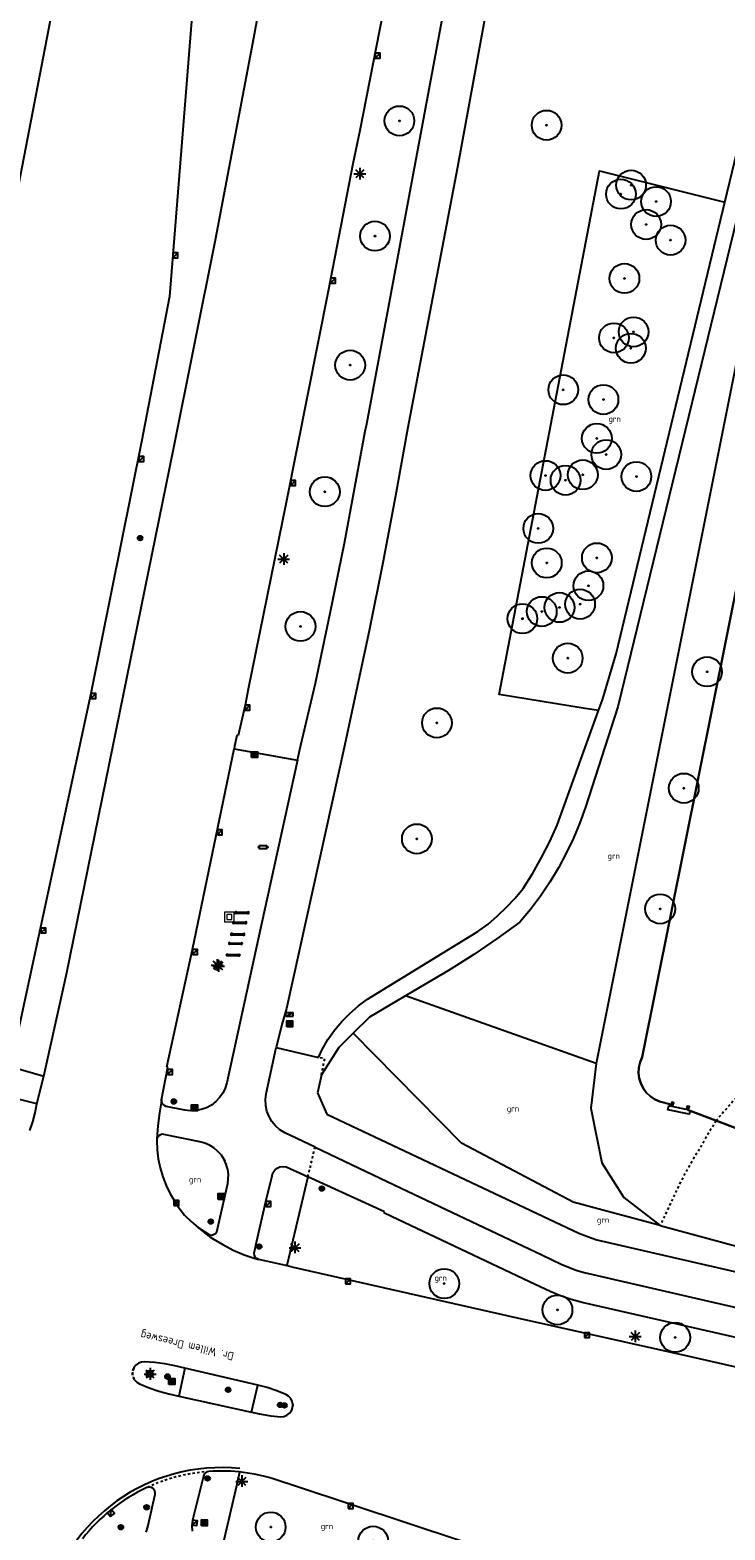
# Model space of a CAD drawing. Header units: metres. Extents: x 116958 to 118326, y 475500 to 477904.
# Tile 984 of 1001: x 117709 to 117768, y 477150 to 477278. Entities that reach past the tile are written whole.
import ezdxf

# ---------------------------------------------------------------- set-up
doc = ezdxf.new("R2010")
doc.units = ezdxf.units.M
doc.header["$LTSCALE"] = 0.2
doc.linetypes.add('MATGRENS', pattern=[2, 1, -1])
doc.layers.get('0').update_dxf_attribs({"color": 6})
for name, color, linetype in [('B-WE-GR-BOOM-G', 252, 'Continuous'), ('B-WE-GR-GROENVOORZIENING-GV', 252, 'Continuous'), ('B-WE-GW-WATERGANG_INSTEEK-G', 252, 'Continuous'), ('B-WE-GW-WATERGANG_WATERLIJN-G', 252, 'Continuous'), ('B-WE-IE-FIETSENSTANG-G', 252, 'Continuous'), ('B-WE-IE-MEUBILAIR_WEGMEUBILAIR_AFVALBAK-G', 252, 'Continuous'), ('B-WE-IE-MEUBILAIR_WEGMEUBILAIR_LICHTMAST-G', 252, 'Continuous'), ('B-WE-IE-MEUBILAIR_WEGMEUBILAIR_VERKEERSBORD-PAAL', 252, 'Continuous'), ('B-WE-IE-MEUBILAIR_WEGMEUBILAIR_VERKEERSLICHT-G', 252, 'Continuous'), ('B-WE-KL-DATA_KAST-G', 90, 'Continuous'), ('B-WE-KW-KUNSTWERK_WALBESCHERMING-GV', 252, 'Continuous'), ('B-WE-OG-BEBOUWING-GV', 252, 'Continuous'), ('B-WE-OG-STRAATNAAM-T35', 3, 'Continuous'), ('B-WE-RI-HWA_KOLK_TROTTOIRKOLK-G', 252, 'Continuous'), ('B-WE-VH-GOOT_TEGEL-300', 252, 'Continuous'), ('B-WE-VH-MATERIAALGRENS-G', 252, 'MATGRENS'), ('B-WE-VH-VERHARDING_ASFALT-GV', 252, 'Continuous')]:
    doc.layers.add(name, color=color, linetype=linetype)
doc.layers.add('B-WE-RI-RIOOLPUT', color=31, linetype='Continuous', lineweight=0)
doc.styles.get("Standard").update_dxf_attribs({"font": 'isocp.shx'})

# ---------------------------------------------------------------- blocks, each defined once
blk = doc.blocks.new('BGT_GR')
at = {"insert": (0.043, 0.019), "char_height": 0.1, "attachment_point": 5, "line_spacing_factor": 0.8}
blk.add_mtext('{\\C256;grn}', dxfattribs=at)
blk = doc.blocks.new('Papierb')
blk.add_lwpolyline([(350, 200), (650, 200), (650, -100), (50, -100), (50, 200), (350, 200)])
for centre in [(-25, 50), (725, 50)]:
    blk.add_circle(centre, 37.5)
blk = doc.blocks.new('CELQ70108')
for p, q in [((-0.62, 0.31), (0.62, 0.31)), ((-0.62, -0.31), (-0.62, 0.31)), ((-0.62, -0.31), (0.62, 0.31)), ((0.62, -0.31), (0.62, 0.31)), ((-0.62, -0.31), (0.62, -0.31))]:
    blk.add_line(p, q)
blk = doc.blocks.new('CELQ211865')
for p, q in [((-0.5, 0), (0.5, 0)), ((0.35, -0.34), (-0.35, 0.34)), ((0.35, 0.34), (-0.35, -0.34)), ((0, 0.53), (0, -0.47))]:
    blk.add_line(p, q)
blk = doc.blocks.new('Vri')
blk.add_lwpolyline([(-132, 151), (0, -200), (132, 151)])
blk.add_circle((0, 0), 200)
blk = doc.blocks.new('Vb')
blk.add_lwpolyline([(125, -138), (-127, -138), (0, 185), (114, -100), (-71, -100), (0, 100), (56, -60), (-13, -60), (0, -20), (1, 30)])
blk.add_circle((0, 0), 200)
blk = doc.blocks.new('CELQ201000')
at = {"flags": 128}
for points in [[(-0.25, -0.25), (-0.25, 0.25), (0.25, 0.25), (0.25, -0.25), (-0.25, -0.25)], [(-0.18, -0.18), (-0.18, 0.18), (0.18, 0.18), (0.18, -0.18), (-0.18, -0.18)], [(-0.11, -0.11), (-0.11, 0.11), (0.11, 0.11), (0.11, -0.11), (-0.11, -0.11)], [(-0.04, -0.04), (-0.04, 0.04), (0.04, 0.04), (0.04, -0.04), (-0.04, -0.04)]]:
    blk.add_lwpolyline(points, dxfattribs=at)
blk = doc.blocks.new('Pbrd')
for points in [[(-400, -400), (400, -400), (400, 400), (-400, 400)], [(-200, -200), (200, -200), (200, 200), (-200, 200)]]:
    blk.add_lwpolyline(points, close=True)
blk = doc.blocks.new('Kvtrot')
blk.add_line((0, -420), (420, 0))
at = {"flags": 128}
blk.add_lwpolyline([(0, -420), (420, -420), (420, 0), (0, 0)], close=True, dxfattribs=at)
blk = doc.blocks.new('Koppelplaat_baz')
for p, q in [((-91, 22), (-106, 20)), ((-91, 22), (-91, 15)), ((-91, 15), (91, 15)), ((-91, 0), (-91, -8)), ((-91, 0), (91, 0)), ((91, 22), (106, 20)), ((91, 22), (91, 15)), ((91, 0), (91, -8)), ((-91, -8), (-106, -6)), ((91, -8), (106, -6))]:
    blk.add_line(p, q)
for centre, start, end in [((-104, 8), 97.5946, 262.4054), ((104, 8), 277.5946, 82.4054)]:
    blk.add_arc(centre, 13.1, start, end)
blk = doc.blocks.new('Bestboom')
h = blk.add_hatch(color=256)
h.dxf.hatch_style = 1
h.paths.add_polyline_path([(41, 0, 1), (-41, 0, 1)])
for radius in [1260, 41.1]:
    blk.add_circle((0, 0), radius)

msp = doc.modelspace()

# ---------------------------------------------------------------- linework, layer by layer
at = {"layer": 'B-WE-GR-GROENVOORZIENING-GV', "flags": 128}
for points in [[(117757.42, 477219.835), (117756.294, 477220.018), (117749.001, 477221.204), (117757.496, 477265.587), (117768.127, 477262.936)], [(117757.221, 477189.931), (117741.541, 477195.492), (117741.067, 477195.66)], [(117762.636, 477176.183), (117757.775, 477177.499), (117755.269, 477178.177), (117745.789, 477183.181), (117736.627, 477192.499)]]:
    msp.add_lwpolyline(points, dxfattribs=at)
at = {"layer": 'B-WE-GW-WATERGANG_INSTEEK-G', "flags": 128}
for points in [[(117771.852, 477263.069), (117771.743, 477262.521), (117757.221, 477189.931), (117756.755, 477186.131), (117757.707, 477181.513), (117759.564, 477178.562), (117762.636, 477176.183)], [(117762.636, 477176.183), (117819.935, 477160.676), (117819.95, 477160.501)]]:
    msp.add_lwpolyline(points, dxfattribs=at)
at = {"layer": 'B-WE-GW-WATERGANG_WATERLIJN-G', "flags": 128}
for points in [[(117763.582, 477186.445), (117762.591, 477186.71), (117762.174, 477186.897), (117761.796, 477187.153), (117761.467, 477187.47), (117761.198, 477187.839), (117760.996, 477188.248), (117760.867, 477188.686), (117760.816, 477189.14), (117760.843, 477189.596), (117760.949, 477190.04), (117761.129, 477190.46), (117775.455, 477261.75), (117775.57, 477262.319)], [(117767.37, 477185.078), (117765.197, 477185.904)], [(117830.363, 477164.5), (117819.403, 477167.113), (117806.624, 477170.159), (117767.37, 477185.078)]]:
    msp.add_lwpolyline(points, dxfattribs=at)
at = {"layer": 'B-WE-KW-KUNSTWERK_WALBESCHERMING-GV', "flags": 128}
for points in [[(117779.568, 477282.215), (117775.57, 477262.319), (117775.455, 477261.75), (117761.129, 477190.46), (117760.949, 477190.04), (117760.843, 477189.596), (117760.816, 477189.14), (117760.867, 477188.686), (117760.996, 477188.248), (117761.198, 477187.839), (117761.467, 477187.47), (117761.796, 477187.153), (117762.174, 477186.897), (117762.591, 477186.71), (117763.582, 477186.445)], [(117765.197, 477185.904), (117767.37, 477185.078), (117806.624, 477170.159), (117819.403, 477167.113), (117830.363, 477164.5), (117830.652, 477164.433), (117832.894, 477163.912), (117837.845, 477162.76), (117838.482, 477162.612), (117838.749, 477162.55), (117843.166, 477161.457), (117843.615, 477161.297), (117844.032, 477161.067), (117844.407, 477160.773), (117844.731, 477160.423), (117844.995, 477160.026), (117845.191, 477159.592), (117845.316, 477159.133), (117845.366, 477158.659), (117845.34, 477158.183), (117845.332, 477158.129), (117845.323, 477158.076), (117844.33, 477154.282), (117844.185, 477153.729)]]:
    msp.add_lwpolyline(points, dxfattribs=at)
at = {"layer": 'B-WE-OG-BEBOUWING-GV', "flags": 128}
for points in [[(117765.197, 477185.904), (117765.093, 477185.636), (117763.305, 477185.995), (117763.364, 477186.332), (117763.547, 477186.338), (117763.582, 477186.445)], [(117765.197, 477185.904), (117765.014, 477185.946), (117765.121, 477186.283), (117764.935, 477186.31), (117764.859, 477186.036), (117763.669, 477186.265), (117763.788, 477186.591), (117763.644, 477186.632), (117763.582, 477186.445)]]:
    msp.add_lwpolyline(points, dxfattribs=at)
at = {"layer": 'B-WE-VH-GOOT_TEGEL-300'}
msp.add_arc((117725.458, 477140.374), 15.3, 84.18385, 166.67155, dxfattribs=at)
at = {"layer": 'B-WE-VH-MATERIAALGRENS-G', "flags": 128}
for points in [[(117733.923, 477188.95), (117734.209, 477190.319), (117733.688, 477190.44)], [(117769.87, 477187.919), (117767.37, 477185.078)], [(117767.37, 477185.078), (117764.629, 477180.405), (117762.636, 477176.183)], [(117725.442, 477182.145), (117725.681, 477181.775), (117725.864, 477181.374)], [(117732.788, 477180.314), (117733.387, 477182.84)], [(117718.085, 477163.102), (117717.96, 477163.345), (117717.908, 477163.613), (117717.932, 477163.885), (117718.03, 477164.14)], [(117718.03, 477164.14), (117717.932, 477163.885), (117717.908, 477163.613), (117717.96, 477163.345), (117718.085, 477163.102)], [(117731.499, 477161.013), (117731.477, 477160.743), (117731.381, 477160.49)]]:
    msp.add_lwpolyline(points, dxfattribs=at)
at = {"layer": 'B-WE-VH-MATERIAALGRENS-G'}
msp.add_arc((117725.458, 477140.374), 15, 94.12756, 114.95328, dxfattribs=at)
at = {"layer": 'B-WE-VH-VERHARDING_ASFALT-GV'}
for p, q in [((117728.109, 477276.415), (117734.233, 477310.092)), ((117741.916, 477266.293), (117748.92, 477304.19)), ((117752.095, 477302.239), (117745.459, 477265.893)), ((117742.774, 477297.668), (117737.191, 477269.003)), ((117723.672, 477287.645), (117721.036, 477254.937)), ((117774.031, 477281.678), (117759.063, 477220.149)), ((117768.127, 477262.936), (117772.724, 477282.062)), ((117707.53, 477260.621), (117711.114, 477279.097)), ((117724.948, 477259.747), (117728.109, 477276.415)), ((117737.191, 477269.003), (117736.586, 477266.186)), ((117736.586, 477266.186), (117734.516, 477255.529)), ((117737.79, 477244.139), (117741.916, 477266.293)), ((117745.459, 477265.893), (117741.225, 477243.697)), ((117758.924, 477224.642), (117768.127, 477262.936)), ((117721.387, 477242), (117724.948, 477259.747)), ((117721.036, 477254.937), (117718.666, 477242.609)), ((117734.516, 477255.529), (117730.947, 477237.485)), ((117735.88, 477234.019), (117737.632, 477243.508)), ((117737.632, 477243.508), (117737.79, 477244.139)), ((117741.225, 477243.697), (117740.212, 477238.029)), ((117712.317, 477197.495), (117721.387, 477242)), ((117718.666, 477242.609), (117714.381, 477221.286)), ((117740.212, 477238.029), (117739.136, 477232.372)), ((117730.947, 477237.485), (117727.729, 477221.65)), ((117734.673, 477228.08), (117735.88, 477234.019)), ((117739.136, 477232.372), (117737.999, 477226.728)), ((117733.424, 477222.15), (117734.673, 477228.08)), ((117737.999, 477226.728), (117735.905, 477216.973)), ((117757.747, 477220.74), (117758.924, 477224.642)), ((117727.729, 477221.65), (117727.451, 477220.283)), ((117732.141, 477216.789), (117733.424, 477222.15)), ((117714.381, 477221.286), (117707.565, 477189.668)), ((117727.451, 477220.283), (117726.87, 477217.73)), ((117759.063, 477220.149), (117756.31, 477211.659)), ((117757.42, 477219.835), (117757.747, 477220.74)), ((117753.909, 477210.124), (117757.42, 477219.835)), ((117726.755, 477217.731), (117726.572, 477216.818)), ((117726.87, 477217.73), (117726.755, 477217.731)), ((117723.003, 477199.581), (117726.524, 477216.584)), ((117726.572, 477216.818), (117726.524, 477216.584)), ((117726.524, 477216.584), (117731.886, 477215.628)), ((117735.905, 477216.973), (117730.953, 477194.571)), ((117731.886, 477215.628), (117732.141, 477216.789)), ((117731.886, 477215.628), (117728.554, 477200.473)), ((117756.31, 477211.659), (117755.833, 477210.327)), ((117753.283, 477208.733), (117753.909, 477210.124)), ((117755.833, 477210.327), (117755.291, 477209.02)), ((117752.594, 477207.372), (117753.283, 477208.733)), ((117755.291, 477209.02), (117754.684, 477207.742)), ((117754.684, 477207.742), (117754.015, 477206.496)), ((117751.842, 477206.044), (117752.594, 477207.372)), ((117754.015, 477206.496), (117753.285, 477205.284)), ((117751.03, 477204.753), (117751.842, 477206.044)), ((117753.285, 477205.284), (117752.495, 477204.111)), ((117749.629, 477203.16), (117750.354, 477203.935)), ((117750.354, 477203.935), (117751.03, 477204.753)), ((117752.495, 477204.111), (117751.648, 477202.978)), ((117748.048, 477201.746), (117748.86, 477202.429)), ((117748.86, 477202.429), (117749.629, 477203.16)), ((117751.648, 477202.978), (117750.746, 477201.888)), ((117737.842, 477195.377), (117747.197, 477201.112)), ((117747.197, 477201.112), (117748.048, 477201.746)), ((117750.746, 477201.888), (117748.815, 477200.507)), ((117728.554, 477200.473), (117725.894, 477188.292)), ((117748.815, 477200.507), (117746.849, 477199.174)), ((117720.826, 477189.63), (117723.003, 477199.581)), ((117746.849, 477199.174), (117744.851, 477197.891)), ((117710.384, 477188.84), (117712.317, 477197.495)), ((117744.851, 477197.891), (117741.067, 477195.66)), ((117736.335, 477194.169), (117737.065, 477194.803)), ((117737.065, 477194.803), (117737.842, 477195.377)), ((117741.067, 477195.66), (117737.998, 477193.851)), ((117730.953, 477194.571), (117730.566, 477193.214)), ((117735.039, 477192.738), (117735.659, 477193.479)), ((117735.659, 477193.479), (117736.335, 477194.169)), ((117737.998, 477193.851), (117736.627, 477192.499)), ((117730.566, 477193.214), (117730.085, 477191.278)), ((117734.48, 477191.949), (117735.039, 477192.738)), ((117736.627, 477192.499), (117735.399, 477191.288)), ((117729.251, 477187.342), (117730.085, 477191.278)), ((117730.085, 477191.278), (117733.688, 477190.44)), ((117733.688, 477190.44), (117733.986, 477191.119)), ((117735.399, 477191.288), (117733.923, 477188.95)), ((117733.986, 477191.119), (117734.48, 477191.949)), ((117707.565, 477189.668), (117710.384, 477188.84)), ((117720.375, 477186.83), (117720.904, 477189.607)), ((117720.904, 477189.607), (117720.826, 477189.63)), ((117709.811, 477186.501), (117710.384, 477188.84)), ((117733.923, 477188.95), (117733.606, 477187.431)), ((117709.811, 477186.501), (117706.952, 477187.218)), ((117725.558, 477187.417), (117725.292, 477187.03)), ((117725.76, 477187.841), (117725.558, 477187.417)), ((117725.894, 477188.292), (117725.76, 477187.841)), ((117729.193, 477186.857), (117729.251, 477187.342)), ((117733.606, 477187.431), (117734.379, 477185.631)), ((117709.661, 477185.737), (117709.811, 477186.501)), ((117720.335, 477186.582), (117720.203, 477185.754)), ((117720.347, 477186.655), (117720.335, 477186.582)), ((117720.37, 477186.801), (117720.347, 477186.655)), ((117720.375, 477186.83), (117720.37, 477186.801)), ((117720.402, 477186.65), (117720.375, 477186.83)), ((117720.485, 477186.488), (117720.402, 477186.65)), ((117720.614, 477186.36), (117720.485, 477186.488)), ((117720.777, 477186.28), (117720.614, 477186.36)), ((117722.343, 477185.976), (117720.777, 477186.28)), ((117722.809, 477185.917), (117722.343, 477185.976)), ((117723.279, 477185.931), (117722.809, 477185.917)), ((117723.741, 477186.018), (117723.279, 477185.931)), ((117724.184, 477186.177), (117723.741, 477186.018)), ((117724.596, 477186.402), (117724.184, 477186.177)), ((117724.969, 477186.688), (117724.596, 477186.402)), ((117725.292, 477187.03), (117724.969, 477186.688)), ((117729.213, 477186.368), (117729.193, 477186.857)), ((117729.313, 477185.89), (117729.213, 477186.368)), ((117729.488, 477185.433), (117729.313, 477185.89)), ((117709.201, 477184.251), (117709.458, 477184.986)), ((117709.458, 477184.986), (117709.661, 477185.737)), ((117720.062, 477184.652), (117719.98, 477183.544)), ((117720.203, 477185.754), (117720.062, 477184.652)), ((117729.734, 477185.011), (117729.488, 477185.433)), ((117730.046, 477184.635), (117729.734, 477185.011)), ((117730.414, 477184.313), (117730.046, 477184.635)), ((117734.379, 477185.631), (117736.414, 477184.664)), ((117736.414, 477184.664), (117755.74, 477175.545)), ((117719.98, 477183.544), (117719.961, 477183.395)), ((117719.961, 477183.395), (117719.997, 477182.613)), ((117720.042, 477183.684), (117719.98, 477183.544)), ((117720.143, 477183.8), (117720.042, 477183.684)), ((117720.273, 477183.882), (117720.143, 477183.8)), ((117720.421, 477183.923), (117720.273, 477183.882)), ((117723.615, 477183.289), (117720.421, 477183.923)), ((117724.04, 477183.172), (117723.615, 477183.289)), ((117730.829, 477184.055), (117730.414, 477184.313)), ((117733.387, 477182.84), (117730.829, 477184.055)), ((117719.997, 477182.613), (117720.095, 477181.836)), ((117724.443, 477182.995), (117724.04, 477183.172)), ((117724.816, 477182.762), (117724.443, 477182.995)), ((117725.152, 477182.476), (117724.816, 477182.762)), ((117725.442, 477182.145), (117725.152, 477182.476)), ((117725.681, 477181.775), (117725.442, 477182.145)), ((117733.387, 477182.84), (117736.489, 477181.365)), ((117720.095, 477181.836), (117720.255, 477181.069)), ((117720.255, 477181.069), (117720.476, 477180.318)), ((117725.864, 477181.374), (117725.681, 477181.775)), ((117725.987, 477180.951), (117725.864, 477181.374)), ((117726.047, 477180.515), (117725.987, 477180.951)), ((117729.82, 477180.657), (117729.966, 477180.875)), ((117729.966, 477180.875), (117730.166, 477181.045)), ((117730.166, 477181.045), (117730.405, 477181.154)), ((117730.405, 477181.154), (117730.665, 477181.192)), ((117730.665, 477181.192), (117730.925, 477181.157)), ((117730.925, 477181.157), (117732.443, 477180.472)), ((117736.489, 477181.365), (117740.678, 477179.357)), ((117720.476, 477180.318), (117720.755, 477179.586)), ((117720.755, 477179.586), (117721.092, 477178.879)), ((117725.195, 477176.28), (117725.997, 477179.762)), ((117725.997, 477179.762), (117726.047, 477180.515)), ((117729.206, 477178.217), (117729.74, 477180.407)), ((117729.74, 477180.407), (117729.82, 477180.657)), ((117732.788, 477180.314), (117730.988, 477172.794)), ((117732.443, 477180.472), (117732.788, 477180.314)), ((117739.262, 477177.345), (117732.788, 477180.314)), ((117721.092, 477178.879), (117721.41, 477178.362)), ((117721.41, 477178.362), (117721.782, 477177.765)), ((117728.458, 477174.903), (117729.206, 477178.217)), ((117740.678, 477179.357), (117752.621, 477173.715)), ((117721.782, 477177.765), (117722.324, 477177.07)), ((117722.324, 477177.07), (117722.884, 477176.526)), ((117739.211, 477177.253), (117739.262, 477177.345)), ((117739.873, 477176.944), (117739.211, 477177.253)), ((117751.571, 477171.428), (117739.873, 477176.944)), ((117722.884, 477176.526), (117723.486, 477176.029)), ((117723.486, 477176.029), (117724.298, 477175.357)), ((117723.486, 477176.029), (117723.948, 477175.7)), ((117723.948, 477175.7), (117724.429, 477175.398)), ((117724.938, 477175.506), (117725.058, 477175.64)), ((117725.058, 477175.64), (117725.195, 477176.28)), ((117724.298, 477175.357), (117724.48, 477175.227)), ((117724.429, 477175.398), (117724.607, 477175.379)), ((117724.48, 477175.227), (117724.697, 477175.084)), ((117724.607, 477175.379), (117724.783, 477175.416)), ((117724.697, 477175.084), (117725.555, 477174.567)), ((117724.783, 477175.416), (117724.938, 477175.506)), ((117725.555, 477174.567), (117726.445, 477174.109)), ((117728.225, 477173.846), (117728.458, 477174.903)), ((117755.74, 477175.545), (117756.786, 477175.158)), ((117756.786, 477175.158), (117757.272, 477174.989)), ((117757.272, 477174.989), (117819.95, 477160.501)), ((117726.445, 477174.109), (117727.366, 477173.714)), ((117727.366, 477173.714), (117728.311, 477173.383)), ((117728.243, 477173.668), (117728.225, 477173.846)), ((117728.321, 477173.507), (117728.243, 477173.668)), ((117728.311, 477173.383), (117728.611, 477173.306)), ((117728.448, 477173.381), (117728.321, 477173.507)), ((117728.611, 477173.306), (117728.448, 477173.381)), ((117730.905, 477172.813), (117728.611, 477173.306)), ((117752.621, 477173.715), (117754.251, 477172.924)), ((117730.988, 477172.794), (117730.905, 477172.813)), ((117730.988, 477172.794), (117731.338, 477172.717)), ((117731.338, 477172.717), (117731.4, 477172.704)), ((117731.4, 477172.704), (117731.43, 477172.697)), ((117731.43, 477172.697), (117750.52, 477168.366)), ((117754.251, 477172.924), (117754.886, 477172.652)), ((117754.886, 477172.652), (117755.536, 477172.415)), ((117755.536, 477172.415), (117756.198, 477172.216)), ((117756.198, 477172.216), (117822.744, 477156.827)), ((117753.33, 477170.591), (117751.571, 477171.428)), ((117754.207, 477170.229), (117753.33, 477170.591)), ((117755.104, 477169.923), (117754.207, 477170.229)), ((117756.019, 477169.672), (117755.104, 477169.923)), ((117775.704, 477165.193), (117756.019, 477169.672)), ((117750.52, 477168.366), (117765.338, 477165.059)), ((117718.195, 477164.358), (117718.03, 477164.14)), ((117718.413, 477164.522), (117718.195, 477164.358)), ((117718.669, 477164.619), (117718.413, 477164.522)), ((117718.941, 477164.642), (117718.669, 477164.619)), ((117719.802, 477164.579), (117718.941, 477164.642)), ((117720.659, 477164.467), (117719.802, 477164.579)), ((117721.507, 477164.305), (117720.659, 477164.467)), ((117722.345, 477164.095), (117721.507, 477164.305)), ((117765.338, 477165.059), (117775.072, 477162.836)), ((117718.085, 477163.102), (117718.271, 477162.902)), ((117718.271, 477162.902), (117718.506, 477162.762)), ((117722.345, 477164.095), (117721.832, 477161.731)), ((117728.53, 477162.648), (117722.345, 477164.095)), ((117718.506, 477162.762), (117719.314, 477162.434)), ((117719.314, 477162.434), (117720.14, 477162.152)), ((117720.14, 477162.152), (117720.98, 477161.918)), ((117720.98, 477161.918), (117721.832, 477161.731)), ((117721.832, 477161.731), (117728.009, 477160.357)), ((117728.009, 477160.357), (117728.53, 477162.648)), ((117729.341, 477162.446), (117728.53, 477162.648)), ((117730.133, 477162.18), (117729.341, 477162.446)), ((117730.902, 477161.854), (117730.133, 477162.18)), ((117731.135, 477161.716), (117730.902, 477161.854)), ((117731.321, 477161.519), (117731.135, 477161.716)), ((117731.219, 477160.273), (117731.381, 477160.49)), ((117731.446, 477161.279), (117731.321, 477161.519)), ((117731.381, 477160.49), (117731.477, 477160.743)), ((117731.499, 477161.013), (117731.446, 477161.279)), ((117731.477, 477160.743), (117731.499, 477161.013)), ((117728.009, 477160.357), (117728.827, 477160.193)), ((117728.827, 477160.193), (117729.651, 477160.069)), ((117729.651, 477160.069), (117730.481, 477159.987)), ((117730.481, 477159.987), (117730.751, 477160.011)), ((117730.751, 477160.011), (117731.003, 477160.109)), ((117731.003, 477160.109), (117731.219, 477160.273)), ((117726.978, 477155.297), (117726.649, 477153.749)), ((117723.929, 477154.957), (117723.004, 477151.215)), ((117731.826, 477154.072), (117730.183, 477154.611)), ((117745.881, 477149.401), (117731.826, 477154.072)), ((117719.206, 477150.64), (117719.829, 477153.411)), ((117726.649, 477153.749), (117725.19, 477147.559)), ((117719.066, 477150.19), (117719.206, 477150.64)), ((117723.004, 477151.215), (117722.953, 477150.753)), ((117722.953, 477150.753), (117722.969, 477150.288))]:
    msp.add_line(p, q, dxfattribs=at)
for centre, radius, start, end in [((117724.414, 477154.837), 0.5, 94.12756, 166.11376), ((117725.458, 477140.374), 15, 71.63988, 94.12756), ((117719.341, 477153.521), 0.5, 347.33606, 114.95328), ((117725.458, 477140.374), 15, 114.95328, 141.82126)]:
    msp.add_arc(centre, radius, start, end, dxfattribs=at)

# ---------------------------------------------------------------- block references
at = {"layer": 'B-WE-GR-BOOM-G', "xscale": 0.001, "yscale": 0.001, "zscale": 0.001}
for p in [(117740.538, 477269.82), (117753.015, 477269.452), (117759.319, 477263.614), (117760.18, 477264.377), (117762.293, 477262.976), (117761.456, 477261.037), (117738.468, 477260.059), (117763.529, 477259.711), (117759.616, 477256.468), (117760.389, 477251.932), (117758.725, 477251.421), (117760.158, 477250.543), (117736.361, 477249.115), (117754.426, 477247.028), (117757.835, 477246.196), (117757.275, 477242.91), (117758.073, 477241.533), (117752.923, 477239.758), (117754.622, 477239.358), (117756.086, 477239.824), (117760.629, 477239.669), (117734.214, 477238.389), (117752.312, 477235.28), (117753.031, 477232.347), (117757.277, 477232.778), (117756.565, 477230.417), (117752.608, 477228.229), (117754.11, 477228.578), (117755.856, 477228.855), (117732.151, 477226.972), (117750.964, 477227.627), (117754.806, 477224.281), (117766.619, 477223.128), (117743.718, 477218.793), (117764.646, 477213.255), (117742.018, 477208.96), (117762.641, 477203.026), (117744.34, 477171.263), (117753.935, 477169.036), (117763.914, 477166.71), (117729.629, 477150.634), (117738.316, 477149.442)]:
    msp.add_blockref('Bestboom', p, dxfattribs=at)
at = {"layer": 'B-WE-GR-GROENVOORZIENING-GV', "xscale": 5, "yscale": 5, "zscale": 5}
for p in [(117758.564, 477244.385), (117758.494, 477207.344), (117749.946, 477185.922), (117723.004, 477179.919), (117757.591, 477176.5), (117743.817, 477171.575), (117734.18, 477150.535)]:
    msp.add_blockref('BGT_GR', p, dxfattribs=at)
at = {"layer": 'B-WE-IE-FIETSENSTANG-G', "xscale": 0.005, "yscale": 0.005, "zscale": 0.005, "rotation": 0.00499999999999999}
for p in [(117727.195, 477202.664), (117726.994, 477201.821), (117726.652, 477200.059), (117726.83, 477200.832), (117726.443, 477199.075)]:
    msp.add_blockref('Koppelplaat_baz', p, dxfattribs=at)
at = {"layer": 'B-WE-IE-MEUBILAIR_WEGMEUBILAIR_AFVALBAK-G', "xscale": 0.001, "yscale": 0.001, "zscale": 0.001}
msp.add_blockref('Papierb', (117728.634, 477208.21), dxfattribs=at)
at = {"layer": 'B-WE-IE-MEUBILAIR_WEGMEUBILAIR_LICHTMAST-G'}
for p in [(117737.183, 477265.321), (117730.73, 477232.658), (117725.093, 477198.247), (117725.212, 477198.168), (117731.679, 477174.303), (117760.528, 477166.772), (117719.409, 477163.585), (117727.181, 477154.499)]:
    msp.add_blockref('CELQ211865', p, dxfattribs=at)
at = {"layer": 'B-WE-IE-MEUBILAIR_WEGMEUBILAIR_VERKEERSBORD-PAAL', "xscale": 0.001, "yscale": 0.001, "zscale": 0.001}
for p in [(117718.557, 477234.461), (117733.965, 477179.321), (117730.427, 477160.981), (117730.795, 477160.935), (117719.112, 477152.315)]:
    msp.add_blockref('Vb', p, dxfattribs=at)
at = {"layer": 'B-WE-IE-MEUBILAIR_WEGMEUBILAIR_VERKEERSLICHT-G'}
for p in [(117728.262, 477216.098), (117731.238, 477193.293), (117723.158, 477186.158), (117725.419, 477178.645), (117719.364, 477163.611), (117721.24, 477162.963), (117723.998, 477150.992)]:
    msp.add_blockref('CELQ201000', p, dxfattribs=at)
at = {"layer": 'B-WE-IE-MEUBILAIR_WEGMEUBILAIR_VERKEERSLICHT-G', "xscale": 0.001, "yscale": 0.001, "zscale": 0.001}
for p in [(117721.425, 477186.701), (117724.545, 477176.521), (117728.65, 477174.399), (117720.869, 477163.392), (117720.89, 477163.375), (117726.017, 477162.267), (117724.283, 477154.758), (117716.923, 477150.619)]:
    msp.add_blockref('Vri', p, dxfattribs=at)
at = {"layer": 'B-WE-KL-DATA_KAST-G', "xscale": 0.5, "yscale": 0.5, "zscale": 0.5}
msp.add_blockref('CELQ70108', (117731.226, 477194.086), dxfattribs=at)
at = {"layer": 'B-WE-RI-HWA_KOLK_TROTTOIRKOLK-G', "xscale": 0.001, "yscale": 0.001, "zscale": 0.001}
for p in [(117738.474, 477275.548), (117721.34, 477258.637), (117734.705, 477256.495), (117718.457, 477241.381), (117731.323, 477239.335), (117714.381, 477221.286), (117727.451, 477220.283), (117725.106, 477209.717), (117710.138, 477201.406), (117723.003, 477199.581), (117720.875, 477189.421), (117721.426, 477178.304), (117729.206, 477178.217), (117735.972, 477171.663), (117756.223, 477167.106), (117736.197, 477152.627)]:
    msp.add_blockref('Kvtrot', p, dxfattribs=at)
for p, rotation in [((117715.785, 477151.839), 39.35365615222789), ((117723.004, 477151.215), 353.7200653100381)]:
    msp.add_blockref('Kvtrot', p, dxfattribs=dict(at, rotation=rotation))
at = {"layer": 'B-WE-RI-RIOOLPUT', "xscale": 0.001, "yscale": 0.001, "zscale": 0.001}
msp.add_blockref('Pbrd', (117726.121, 477202.341), dxfattribs=at)

# ---------------------------------------------------------------- texts
at = {"layer": 'B-WE-OG-STRAATNAAM-T35', "insert": (117726.497, 477165.174), "char_height": 0.7, "attachment_point": 4, "rotation": 166.88086, "line_spacing_factor": 0.8}
msp.add_mtext('{\\C256;Dr. Willem Dreesweg}', dxfattribs=at)

doc.saveas('drawing.dxf')
